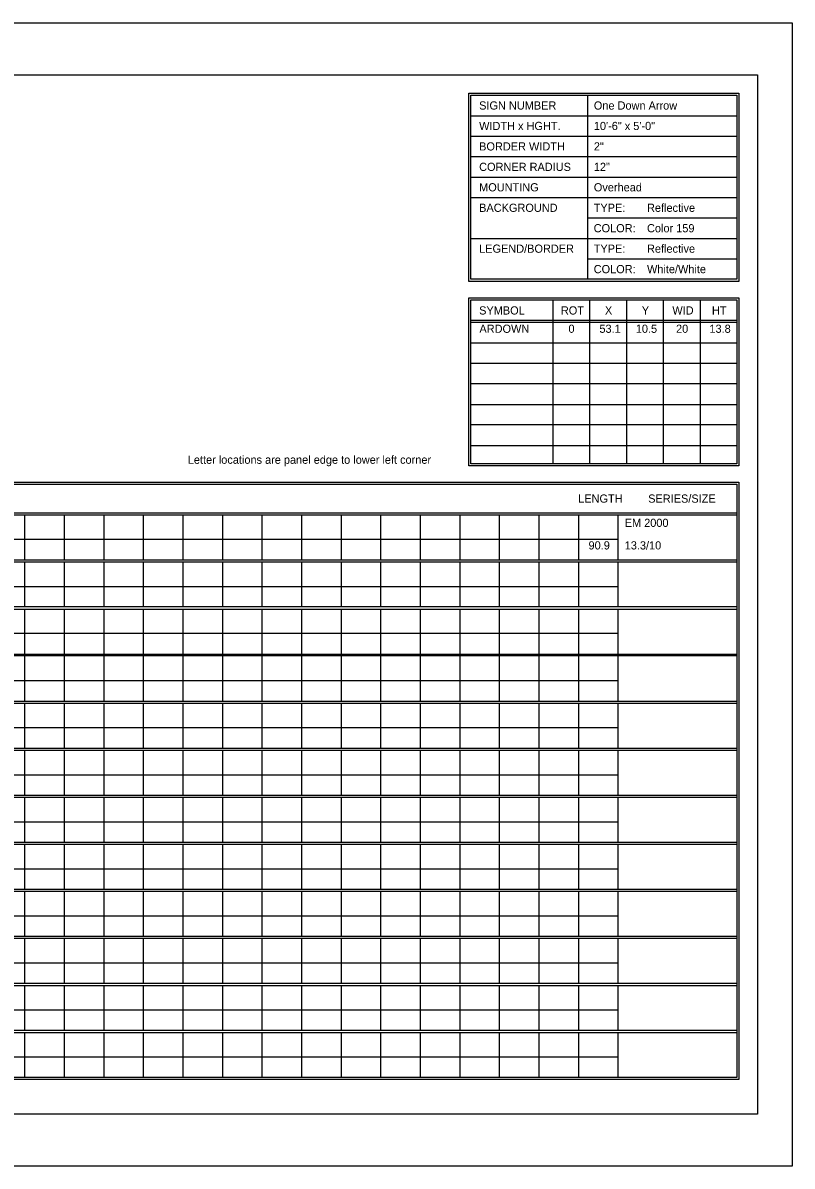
# Model space of a CAD drawing. Extents: x 1806251 to 1809821, y 414895 to 422886.
# Drawn here: x 1809679.34 to 1809684.89, y 415125.97 to 415134.23 of the extents above; entities that cross this region are included whole.
import ezdxf

# ---------------------------------------------------------------- set-up
doc = ezdxf.new("R2010")
doc.units = 0
doc.layers.add('GSSHT', color=7, linetype='Continuous')

msp = doc.modelspace()

# ---------------------------------------------------------------- linework, layer by layer
at = {"layer": 'GSSHT'}
for p, q in [((1809672.1349, 415134.2262), (1809684.8891, 415134.2262)), ((1809684.8891, 415134.2262), (1809684.8891, 415125.9725)), ((1809683.4126, 415133.7035), (1809683.4126, 415132.3747)), ((1809682.571, 415133.5559), (1809684.4905, 415133.5559)), ((1809682.571, 415133.4082), (1809684.4905, 415133.4082)), ((1809682.571, 415133.2606), (1809684.4905, 415133.2606)), ((1809682.571, 415133.1129), (1809684.4905, 415133.1129)), ((1809682.571, 415132.9653), (1809684.4905, 415132.9653)), ((1809683.4126, 415132.8176), (1809684.4905, 415132.8176)), ((1809682.571, 415132.67), (1809684.4905, 415132.67)), ((1809683.4126, 415132.5223), (1809684.4905, 415132.5223)), ((1809683.1616, 415132.227), (1809683.1616, 415131.0428)), ((1809683.4274, 415132.227), (1809683.4274, 415131.0428)), ((1809683.6931, 415132.227), (1809683.6931, 415131.0428)), ((1809683.9589, 415132.227), (1809683.9589, 415131.0428)), ((1809684.2247, 415132.227), (1809684.2247, 415131.0428)), ((1809682.571, 415132.0794), (1809684.4905, 415132.0794)), ((1809682.571, 415132.0646), (1809684.4905, 415132.0646)), ((1809682.571, 415131.9169), (1809684.4905, 415131.9169)), ((1809682.571, 415131.7693), (1809684.4905, 415131.7693)), ((1809682.571, 415131.6216), (1809684.4905, 415131.6216)), ((1809682.571, 415131.471), (1809684.4905, 415131.471)), ((1809682.571, 415131.3263), (1809684.4905, 415131.3263)), ((1809682.571, 415131.1757), (1809684.4905, 415131.1757)), ((1809672.7816, 415130.6885), (1809684.4905, 415130.6885)), ((1809672.7816, 415130.6737), (1809684.4905, 415130.6737)), ((1809679.3492, 415130.6737), (1809679.3492, 415130.3489)), ((1809679.6357, 415130.6737), (1809679.6357, 415130.3489)), ((1809679.9221, 415130.6737), (1809679.9221, 415130.3489)), ((1809680.2056, 415130.6737), (1809680.2056, 415130.3489)), ((1809680.492, 415130.6737), (1809680.492, 415130.3489)), ((1809680.7785, 415130.6737), (1809680.7785, 415130.3489)), ((1809681.062, 415130.6737), (1809681.062, 415130.3489)), ((1809681.3484, 415130.6737), (1809681.3484, 415130.3489)), ((1809681.6349, 415130.6737), (1809681.6349, 415130.3489)), ((1809681.9184, 415130.6737), (1809681.9184, 415130.3489)), ((1809682.2048, 415130.6737), (1809682.2048, 415130.3489)), ((1809682.4913, 415130.6737), (1809682.4913, 415130.3489)), ((1809682.7747, 415130.6737), (1809682.7747, 415130.3489)), ((1809683.0612, 415130.6737), (1809683.0612, 415130.3489)), ((1809683.3476, 415130.6737), (1809683.3476, 415130.3489)), ((1809683.6311, 415130.6737), (1809683.6311, 415130.3489)), ((1809672.7816, 415130.4995), (1809683.6311, 415130.4995)), ((1809672.7816, 415130.3489), (1809684.4905, 415130.3489)), ((1809672.7816, 415130.3341), (1809684.4905, 415130.3341)), ((1809679.3492, 415130.3341), (1809679.3492, 415130.0122)), ((1809679.6357, 415130.3341), (1809679.6357, 415130.0122)), ((1809679.9221, 415130.3341), (1809679.9221, 415130.0122)), ((1809680.2056, 415130.3341), (1809680.2056, 415130.0122)), ((1809680.492, 415130.3341), (1809680.492, 415130.0122)), ((1809680.7785, 415130.3341), (1809680.7785, 415130.0122)), ((1809681.062, 415130.3341), (1809681.062, 415130.0122)), ((1809681.3484, 415130.3341), (1809681.3484, 415130.0122)), ((1809681.6349, 415130.3341), (1809681.6349, 415130.0122)), ((1809681.9184, 415130.3341), (1809681.9184, 415130.0122)), ((1809682.2048, 415130.3341), (1809682.2048, 415130.0122)), ((1809682.4913, 415130.3341), (1809682.4913, 415130.0122)), ((1809682.7747, 415130.3341), (1809682.7747, 415130.0122)), ((1809683.0612, 415130.3341), (1809683.0612, 415130.0122)), ((1809683.3476, 415130.3341), (1809683.3476, 415130.0122)), ((1809683.6311, 415130.3341), (1809683.6311, 415130.0122)), ((1809672.7816, 415130.1569), (1809683.6311, 415130.1569)), ((1809672.7816, 415130.0122), (1809684.4905, 415130.0122)), ((1809672.7816, 415129.9945), (1809684.4905, 415129.9945)), ((1809679.3492, 415129.9945), (1809679.3492, 415129.6697)), ((1809679.6357, 415129.9945), (1809679.6357, 415129.6697)), ((1809679.9221, 415129.9945), (1809679.9221, 415129.6697)), ((1809680.2056, 415129.9945), (1809680.2056, 415129.6697)), ((1809680.492, 415129.9945), (1809680.492, 415129.6697)), ((1809680.7785, 415129.9945), (1809680.7785, 415129.6697)), ((1809681.062, 415129.9945), (1809681.062, 415129.6697)), ((1809681.3484, 415129.9945), (1809681.3484, 415129.6697)), ((1809681.6349, 415129.9945), (1809681.6349, 415129.6697)), ((1809681.9184, 415129.9945), (1809681.9184, 415129.6697)), ((1809682.2048, 415129.9945), (1809682.2048, 415129.6697)), ((1809682.4913, 415129.9945), (1809682.4913, 415129.6697)), ((1809682.7747, 415129.9945), (1809682.7747, 415129.6697)), ((1809683.0612, 415129.9945), (1809683.0612, 415129.6697)), ((1809683.3476, 415129.9945), (1809683.3476, 415129.6697)), ((1809683.6311, 415129.9945), (1809683.6311, 415129.6697)), ((1809672.7816, 415129.8203), (1809683.6311, 415129.8203)), ((1809672.7816, 415129.6697), (1809684.4905, 415129.6697)), ((1809672.7816, 415129.6579), (1809684.4905, 415129.6579)), ((1809679.3492, 415129.6579), (1809679.3492, 415129.3301)), ((1809679.6357, 415129.6579), (1809679.6357, 415129.3301)), ((1809679.9221, 415129.6579), (1809679.9221, 415129.3301)), ((1809680.2056, 415129.6579), (1809680.2056, 415129.3301)), ((1809680.492, 415129.6579), (1809680.492, 415129.3301)), ((1809680.7785, 415129.6579), (1809680.7785, 415129.3301)), ((1809681.062, 415129.6579), (1809681.062, 415129.3301)), ((1809681.3484, 415129.6579), (1809681.3484, 415129.3301)), ((1809681.6349, 415129.6579), (1809681.6349, 415129.3301)), ((1809681.9184, 415129.6579), (1809681.9184, 415129.3301)), ((1809682.2048, 415129.6579), (1809682.2048, 415129.3301)), ((1809682.4913, 415129.6579), (1809682.4913, 415129.3301)), ((1809682.7747, 415129.6579), (1809682.7747, 415129.3301)), ((1809683.0612, 415129.6579), (1809683.0612, 415129.3301)), ((1809683.3476, 415129.6579), (1809683.3476, 415129.3301)), ((1809683.6311, 415129.6579), (1809683.6311, 415129.3301)), ((1809672.7816, 415129.4777), (1809683.6311, 415129.4777)), ((1809672.7816, 415129.3301), (1809684.4905, 415129.3301)), ((1809672.7816, 415129.3153), (1809684.4905, 415129.3153)), ((1809679.3492, 415129.3153), (1809679.3492, 415128.9905)), ((1809679.6357, 415129.3153), (1809679.6357, 415128.9905)), ((1809679.9221, 415129.3153), (1809679.9221, 415128.9905)), ((1809680.2056, 415129.3153), (1809680.2056, 415128.9905)), ((1809680.492, 415129.3153), (1809680.492, 415128.9905)), ((1809680.7785, 415129.3153), (1809680.7785, 415128.9905)), ((1809681.062, 415129.3153), (1809681.062, 415128.9905)), ((1809681.3484, 415129.3153), (1809681.3484, 415128.9905)), ((1809681.6349, 415129.3153), (1809681.6349, 415128.9905)), ((1809681.9184, 415129.3153), (1809681.9184, 415128.9905)), ((1809682.2048, 415129.3153), (1809682.2048, 415128.9905)), ((1809682.4913, 415129.3153), (1809682.4913, 415128.9905)), ((1809682.7747, 415129.3153), (1809682.7747, 415128.9905)), ((1809683.0612, 415129.3153), (1809683.0612, 415128.9905)), ((1809683.3476, 415129.3153), (1809683.3476, 415128.9905)), ((1809683.6311, 415129.3153), (1809683.6311, 415128.9905)), ((1809672.7816, 415129.1381), (1809683.6311, 415129.1381)), ((1809672.7816, 415128.9905), (1809684.4905, 415128.9905)), ((1809672.7816, 415128.9757), (1809684.4905, 415128.9757)), ((1809679.3492, 415128.9757), (1809679.3492, 415128.6509)), ((1809679.6357, 415128.9757), (1809679.6357, 415128.6509)), ((1809679.9221, 415128.9757), (1809679.9221, 415128.6509)), ((1809680.2056, 415128.9757), (1809680.2056, 415128.6509)), ((1809680.492, 415128.9757), (1809680.492, 415128.6509)), ((1809680.7785, 415128.9757), (1809680.7785, 415128.6509)), ((1809681.062, 415128.9757), (1809681.062, 415128.6509)), ((1809681.3484, 415128.9757), (1809681.3484, 415128.6509)), ((1809681.6349, 415128.9757), (1809681.6349, 415128.6509)), ((1809681.9184, 415128.9757), (1809681.9184, 415128.6509)), ((1809682.2048, 415128.9757), (1809682.2048, 415128.6509)), ((1809682.4913, 415128.9757), (1809682.4913, 415128.6509)), ((1809682.7747, 415128.9757), (1809682.7747, 415128.6509)), ((1809683.0612, 415128.9757), (1809683.0612, 415128.6509)), ((1809683.3476, 415128.9757), (1809683.3476, 415128.6509)), ((1809683.6311, 415128.9757), (1809683.6311, 415128.6509)), ((1809672.7816, 415128.7985), (1809683.6311, 415128.7985)), ((1809672.7816, 415128.6509), (1809684.4905, 415128.6509)), ((1809672.7816, 415128.6361), (1809684.4905, 415128.6361)), ((1809679.3492, 415128.6361), (1809679.3492, 415128.3113)), ((1809679.6357, 415128.6361), (1809679.6357, 415128.3113)), ((1809679.9221, 415128.6361), (1809679.9221, 415128.3113)), ((1809680.2056, 415128.6361), (1809680.2056, 415128.3113)), ((1809680.492, 415128.6361), (1809680.492, 415128.3113)), ((1809680.7785, 415128.6361), (1809680.7785, 415128.3113)), ((1809681.062, 415128.6361), (1809681.062, 415128.3113)), ((1809681.3484, 415128.6361), (1809681.3484, 415128.3113)), ((1809681.6349, 415128.6361), (1809681.6349, 415128.3113)), ((1809681.9184, 415128.6361), (1809681.9184, 415128.3113)), ((1809682.2048, 415128.6361), (1809682.2048, 415128.3113)), ((1809682.4913, 415128.6361), (1809682.4913, 415128.3113)), ((1809682.7747, 415128.6361), (1809682.7747, 415128.3113)), ((1809683.0612, 415128.6361), (1809683.0612, 415128.3113)), ((1809683.3476, 415128.6361), (1809683.3476, 415128.3113)), ((1809683.6311, 415128.6361), (1809683.6311, 415128.3113)), ((1809672.7816, 415128.4589), (1809683.6311, 415128.4589)), ((1809672.7816, 415128.3113), (1809684.4905, 415128.3113)), ((1809672.7816, 415128.2965), (1809684.4905, 415128.2965)), ((1809679.3492, 415128.2965), (1809679.3492, 415127.9717)), ((1809679.6357, 415128.2965), (1809679.6357, 415127.9717)), ((1809679.9221, 415128.2965), (1809679.9221, 415127.9717)), ((1809680.2056, 415128.2965), (1809680.2056, 415127.9717)), ((1809680.492, 415128.2965), (1809680.492, 415127.9717)), ((1809680.7785, 415128.2965), (1809680.7785, 415127.9717)), ((1809681.062, 415128.2965), (1809681.062, 415127.9717)), ((1809681.3484, 415128.2965), (1809681.3484, 415127.9717)), ((1809681.6349, 415128.2965), (1809681.6349, 415127.9717)), ((1809681.9184, 415128.2965), (1809681.9184, 415127.9717)), ((1809682.2048, 415128.2965), (1809682.2048, 415127.9717)), ((1809682.4913, 415128.2965), (1809682.4913, 415127.9717)), ((1809682.7747, 415128.2965), (1809682.7747, 415127.9717)), ((1809683.0612, 415128.2965), (1809683.0612, 415127.9717)), ((1809683.3476, 415128.2965), (1809683.3476, 415127.9717)), ((1809683.6311, 415128.2965), (1809683.6311, 415127.9717)), ((1809672.7816, 415128.1193), (1809683.6311, 415128.1193)), ((1809672.7816, 415127.9717), (1809684.4905, 415127.9717)), ((1809672.7816, 415127.9569), (1809684.4905, 415127.9569)), ((1809679.3492, 415127.9569), (1809679.3492, 415127.6321)), ((1809679.6357, 415127.9569), (1809679.6357, 415127.6321)), ((1809679.9221, 415127.9569), (1809679.9221, 415127.6321)), ((1809680.2056, 415127.9569), (1809680.2056, 415127.6321)), ((1809680.492, 415127.9569), (1809680.492, 415127.6321)), ((1809680.7785, 415127.9569), (1809680.7785, 415127.6321)), ((1809681.062, 415127.9569), (1809681.062, 415127.6321)), ((1809681.3484, 415127.9569), (1809681.3484, 415127.6321)), ((1809681.6349, 415127.9569), (1809681.6349, 415127.6321)), ((1809681.9184, 415127.9569), (1809681.9184, 415127.6321)), ((1809682.2048, 415127.9569), (1809682.2048, 415127.6321)), ((1809682.4913, 415127.9569), (1809682.4913, 415127.6321)), ((1809682.7747, 415127.9569), (1809682.7747, 415127.6321)), ((1809683.0612, 415127.9569), (1809683.0612, 415127.6321)), ((1809683.3476, 415127.9569), (1809683.3476, 415127.6321)), ((1809683.6311, 415127.9569), (1809683.6311, 415127.6321)), ((1809672.7816, 415127.7797), (1809683.6311, 415127.7797)), ((1809672.7816, 415127.6321), (1809684.4905, 415127.6321)), ((1809672.7816, 415127.6173), (1809684.4905, 415127.6173)), ((1809679.3492, 415127.6173), (1809679.3492, 415127.2925)), ((1809679.6357, 415127.6173), (1809679.6357, 415127.2925)), ((1809679.9221, 415127.6173), (1809679.9221, 415127.2925)), ((1809680.2056, 415127.6173), (1809680.2056, 415127.2925)), ((1809680.492, 415127.6173), (1809680.492, 415127.2925)), ((1809680.7785, 415127.6173), (1809680.7785, 415127.2925)), ((1809681.062, 415127.6173), (1809681.062, 415127.2925)), ((1809681.3484, 415127.6173), (1809681.3484, 415127.2925)), ((1809681.6349, 415127.6173), (1809681.6349, 415127.2925)), ((1809681.9184, 415127.6173), (1809681.9184, 415127.2925)), ((1809682.2048, 415127.6173), (1809682.2048, 415127.2925)), ((1809682.4913, 415127.6173), (1809682.4913, 415127.2925)), ((1809682.7747, 415127.6173), (1809682.7747, 415127.2925)), ((1809683.0612, 415127.6173), (1809683.0612, 415127.2925)), ((1809683.3476, 415127.6173), (1809683.3476, 415127.2925)), ((1809683.6311, 415127.6173), (1809683.6311, 415127.2925)), ((1809672.7816, 415127.4401), (1809683.6311, 415127.4401)), ((1809672.7816, 415127.2925), (1809684.4905, 415127.2925)), ((1809672.7816, 415127.2777), (1809684.4905, 415127.2777)), ((1809679.3492, 415127.2777), (1809679.3492, 415126.9529)), ((1809679.6357, 415127.2777), (1809679.6357, 415126.9529)), ((1809679.9221, 415127.2777), (1809679.9221, 415126.9529)), ((1809680.2056, 415127.2777), (1809680.2056, 415126.9529)), ((1809680.492, 415127.2777), (1809680.492, 415126.9529)), ((1809680.7785, 415127.2777), (1809680.7785, 415126.9529)), ((1809681.062, 415127.2777), (1809681.062, 415126.9529)), ((1809681.3484, 415127.2777), (1809681.3484, 415126.9529)), ((1809681.6349, 415127.2777), (1809681.6349, 415126.9529)), ((1809681.9184, 415127.2777), (1809681.9184, 415126.9529)), ((1809682.2048, 415127.2777), (1809682.2048, 415126.9529)), ((1809682.4913, 415127.2777), (1809682.4913, 415126.9529)), ((1809682.7747, 415127.2777), (1809682.7747, 415126.9529)), ((1809683.0612, 415127.2777), (1809683.0612, 415126.9529)), ((1809683.3476, 415127.2777), (1809683.3476, 415126.9529)), ((1809683.6311, 415127.2777), (1809683.6311, 415126.9529)), ((1809672.7816, 415127.1005), (1809683.6311, 415127.1005)), ((1809672.7816, 415126.9529), (1809684.4905, 415126.9529)), ((1809672.7816, 415126.9381), (1809684.4905, 415126.9381)), ((1809679.3492, 415126.9381), (1809679.3492, 415126.6133)), ((1809679.6357, 415126.9381), (1809679.6357, 415126.6133)), ((1809679.9221, 415126.9381), (1809679.9221, 415126.6133)), ((1809680.2056, 415126.9381), (1809680.2056, 415126.6133)), ((1809680.492, 415126.9381), (1809680.492, 415126.6133)), ((1809680.7785, 415126.9381), (1809680.7785, 415126.6133)), ((1809681.062, 415126.9381), (1809681.062, 415126.6133)), ((1809681.3484, 415126.9381), (1809681.3484, 415126.6133)), ((1809681.6349, 415126.9381), (1809681.6349, 415126.6133)), ((1809681.9184, 415126.9381), (1809681.9184, 415126.6133)), ((1809682.2048, 415126.9381), (1809682.2048, 415126.6133)), ((1809682.4913, 415126.9381), (1809682.4913, 415126.6133)), ((1809682.7747, 415126.9381), (1809682.7747, 415126.6133)), ((1809683.0612, 415126.9381), (1809683.0612, 415126.6133)), ((1809683.3476, 415126.9381), (1809683.3476, 415126.6133)), ((1809683.6311, 415126.9381), (1809683.6311, 415126.6133)), ((1809672.7816, 415126.7609), (1809683.6311, 415126.7609)), ((1809684.8891, 415125.9725), (1809672.1349, 415125.9725))]:
    msp.add_line(p, q, dxfattribs=at)
for points in [[(1809672.634, 415133.8512), (1809684.6381, 415133.8512), (1809684.6381, 415126.3475), (1809672.634, 415126.3475)], [(1809682.5562, 415133.7183), (1809684.5052, 415133.7183), (1809684.5052, 415132.3599), (1809682.5562, 415132.3599)], [(1809682.571, 415133.7035), (1809684.4905, 415133.7035), (1809684.4905, 415132.3747), (1809682.571, 415132.3747)], [(1809682.5562, 415132.2418), (1809684.5052, 415132.2418), (1809684.5052, 415131.0281), (1809682.5562, 415131.0281)], [(1809682.571, 415132.227), (1809684.4905, 415132.227), (1809684.4905, 415131.0428), (1809682.571, 415131.0428)], [(1809672.7669, 415130.91), (1809684.5052, 415130.91), (1809684.5052, 415126.5985), (1809672.7669, 415126.5985)], [(1809672.7816, 415130.8952), (1809684.4905, 415130.8952), (1809684.4905, 415126.6133), (1809672.7816, 415126.6133)]]:
    msp.add_lwpolyline(points, close=True, dxfattribs=at)

# ---------------------------------------------------------------- texts
for s, height, p in [('SIGN NUMBER', 0.059055, (1809682.63, 415133.6002)), ('One Down Arrow', 0.059055, (1809683.4579, 415133.6001)), ('WIDTH x HGHT.', 0.059055, (1809682.63, 415133.4525)), ('10\'-6" x 5\'-0"', 0.059055, (1809683.4579, 415133.4524)), ('BORDER WIDTH', 0.059055, (1809682.63, 415133.3049)), ('2"', 0.05906, (1809683.4579, 415133.3048)), ('CORNER RADIUS', 0.059055, (1809682.63, 415133.1572)), ('12"', 0.05906, (1809683.4579, 415133.1571)), ('MOUNTING', 0.05906, (1809682.63, 415133.0096)), ('Overhead', 0.05906, (1809683.4579, 415133.0095)), ('BACKGROUND', 0.05906, (1809682.63, 415132.8619)), ('TYPE:', 0.05906, (1809683.4569, 415132.8619)), ('Reflective', 0.05906, (1809683.8418, 415132.8619)), ('COLOR:', 0.05906, (1809683.4569, 415132.7143)), ('Color 159', 0.05906, (1809683.8418, 415132.7142)), ('LEGEND/BORDER', 0.059055, (1809682.63, 415132.5666)), ('TYPE:', 0.05906, (1809683.4569, 415132.5666)), ('Reflective', 0.05906, (1809683.8418, 415132.5666)), ('COLOR:', 0.05906, (1809683.4569, 415132.419)), ('White/White', 0.059055, (1809683.8418, 415132.419)), ('SYMBOL', 0.05906, (1809682.63, 415132.1207)), ('ROT', 0.05906, (1809683.22, 415132.1207)), ('X', 0.0591, (1809683.538, 415132.1207)), ('Y', 0.0591, (1809683.8041, 415132.1207)), ('WID', 0.05906, (1809684.0246, 415132.1207)), ('HT', 0.05906, (1809684.3102, 415132.1207)), ('ARDOWN', 0.05906, (1809682.6321, 415131.9885)), ('0', 0.0591, (1809683.2747, 415131.9885)), ('53.1', 0.05906, (1809683.4982, 415131.9885)), ('10.5', 0.05906, (1809683.7607, 415131.9885)), ('20', 0.05906, (1809684.0512, 415131.9885)), ('13.8', 0.05906, (1809684.2922, 415131.9885)), ('Letter locations are panel edge to lower left corner', 0.059055, (1809680.5272, 415131.043)), ('LENGTH', 0.05906, (1809683.345, 415130.7623)), ('SERIES/SIZE', 0.059061, (1809683.8502, 415130.7623)), ('EM 2000', 0.05906, (1809683.6808, 415130.5873)), ('90.9', 0.05906, (1809683.4197, 415130.4245)), ('13.3/10', 0.05906, (1809683.6808, 415130.4245))]:
    msp.add_text(s, height=height, dxfattribs=at).set_placement(p)

doc.saveas('drawing.dxf')
